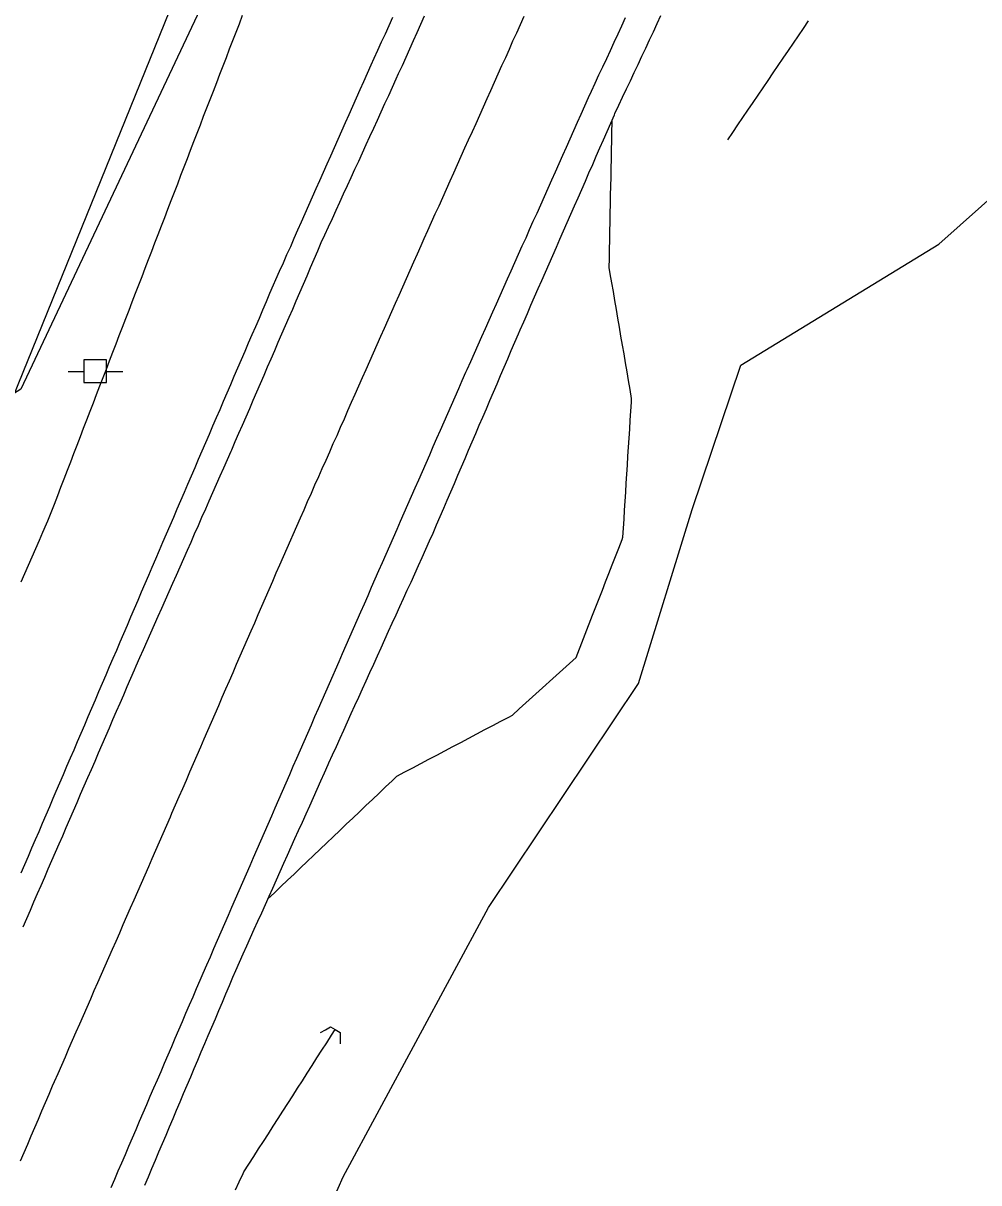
# Model space of a CAD drawing. Extents: x 1901471 to 1963503, y 756461 to 799997.
# Drawn here: x 1940602.1 to 1940707.9, y 779182.7 to 779311.1 of the extents above; entities that cross this region are included whole.
import ezdxf

# ---------------------------------------------------------------- set-up
doc = ezdxf.new("R2010")
doc.units = 0
for name, color, linetype in [('Default', 7, 'Continuous'), ('RD_EX_Bridge', 7, 'Continuous'), ('RD_EX_Fence_Other', 7, 'Continuous'), ('RD_EX_H2O', 7, 'Continuous'), ('RD_EX_Road', 7, 'Continuous'), ('RD_EX_UT', 7, 'Continuous'), ('RD_EX_VEG', 7, 'Continuous')]:
    doc.layers.add(name, color=color, linetype=linetype)

# ---------------------------------------------------------------- blocks, each defined once
blk = doc.blocks.new('CB')
at = {"layer": 'Default'}
blk.add_lwpolyline([(0.11, -0.127), (0.055, -0.095), (0, -0.063), (0, 0), (0, 0.063), (0.055, 0.095), (0.11, 0.127)], dxfattribs=at)
blk = doc.blocks.new('PP')
at = {"layer": 'RD_EX_UT'}
for p, q in [((2.49, 2.51), (-2.51, 2.51)), ((-2.51, 2.51), (-2.51, -2.49)), ((2.49, -2.49), (2.49, 2.51)), ((-5.94, -0.05), (-2.47, -0.05)), ((-2.51, -2.49), (2.49, -2.49)), ((2.42, -0.05), (6.06, -0.05))]:
    blk.add_line(p, q, dxfattribs=at)

msp = doc.modelspace()

# ---------------------------------------------------------------- linework, layer by layer
at = {"layer": 'RD_EX_Fence_Other'}
msp.add_lwpolyline([(1940437.46, 778668.12), (1940437.71, 778694.17), (1940437.84, 778735.58), (1940438.5, 778777.85), (1940441.32, 778824.23), (1940446.15, 778859.37), (1940453.63, 778891.26), (1940466.28, 778932.77), (1940481.61, 778976.64), (1940498.08, 779019.93), (1940522.67, 779079.86), (1940543.26, 779130.87), (1940558.36, 779165.03), (1940588, 779237.71), (1940621.08, 779319.22)], dxfattribs=at)
at = {"layer": 'RD_EX_H2O'}
for points in [[(1940626.39, 779311.98), (1940626.03, 779311.04), (1940625.67, 779310.11), (1940625.31, 779309.18), (1940624.95, 779308.25), (1940624.59, 779307.31), (1940624.24, 779306.38), (1940623.88, 779305.45), (1940623.52, 779304.51), (1940623.16, 779303.58), (1940622.8, 779302.65), (1940622.44, 779301.71), (1940622.08, 779300.78), (1940621.72, 779299.85), (1940621.36, 779298.91), (1940621, 779297.98), (1940620.64, 779297.05), (1940620.28, 779296.11), (1940619.93, 779295.18), (1940619.57, 779294.25), (1940619.21, 779293.31), (1940619.21, 779293.31), (1940618.85, 779292.38), (1940618.49, 779291.45), (1940618.13, 779290.51), (1940617.77, 779289.58), (1940617.41, 779288.65), (1940617.05, 779287.71), (1940616.69, 779286.78), (1940616.33, 779285.85), (1940615.97, 779284.92), (1940615.62, 779283.98), (1940615.26, 779283.05), (1940614.9, 779282.12), (1940614.54, 779281.18), (1940614.18, 779280.25), (1940613.82, 779279.32), (1940613.46, 779278.38), (1940613.1, 779277.45), (1940612.74, 779276.52), (1940612.38, 779275.58), (1940612.02, 779274.65), (1940611.66, 779273.72), (1940611.31, 779272.78), (1940610.95, 779271.85), (1940610.59, 779270.92), (1940610.23, 779269.98), (1940609.87, 779269.05), (1940609.51, 779268.12), (1940609.15, 779267.18), (1940608.79, 779266.25), (1940608.43, 779265.32), (1940608.07, 779264.38), (1940607.71, 779263.45), (1940607.36, 779262.52), (1940607, 779261.59), (1940606.64, 779260.65), (1940606.28, 779259.72), (1940605.92, 779258.79), (1940605.56, 779257.85), (1940605.2, 779256.92), (1940604.84, 779255.99), (1940604.7, 779255.66), (1940604.29, 779254.74), (1940603.89, 779253.83), (1940603.49, 779252.91), (1940603.09, 779252), (1940602.68, 779251.08), (1940602.28, 779250.17), (1940601.88, 779249.25)], [(1940680.13, 779298.21), (1940680.69, 779299.03), (1940681.25, 779299.86), (1940681.81, 779300.68), (1940682.37, 779301.5), (1940682.93, 779302.33), (1940683.49, 779303.15), (1940684.05, 779303.98), (1940684.61, 779304.8), (1940685.17, 779305.62), (1940685.72, 779306.45), (1940686.28, 779307.27), (1940686.84, 779308.09), (1940687.4, 779308.92), (1940687.96, 779309.74), (1940688.52, 779310.56), (1940689.08, 779311.39)], [(1940625.63, 779181.93), (1940626.06, 779182.83), (1940626.48, 779183.74), (1940626.58, 779183.95), (1940627.12, 779184.79), (1940627.66, 779185.63), (1940628.2, 779186.47), (1940628.74, 779187.31), (1940629.28, 779188.15), (1940629.81, 779188.99), (1940630.35, 779189.83), (1940630.89, 779190.67), (1940631.43, 779191.51), (1940631.97, 779192.35), (1940632.51, 779193.19), (1940633.05, 779194.03), (1940633.59, 779194.87), (1940634.12, 779195.71), (1940634.66, 779196.55), (1940635.2, 779197.39), (1940635.74, 779198.23), (1940636.28, 779199.07), (1940636.68, 779199.68)]]:
    msp.add_lwpolyline(points, dxfattribs=at)
at = {"layer": 'RD_EX_Road'}
for points in [[(1940601.85, 779185.17), (1940602.24, 779186.09), (1940602.64, 779187.01), (1940603.03, 779187.93), (1940603.43, 779188.85), (1940603.82, 779189.76), (1940604.21, 779190.68), (1940604.61, 779191.6), (1940605, 779192.52), (1940605.4, 779193.44), (1940605.61, 779193.92), (1940606.01, 779194.83), (1940606.41, 779195.75), (1940606.81, 779196.67), (1940607.21, 779197.58), (1940607.21, 779197.58), (1940607.61, 779198.5), (1940608.01, 779199.42), (1940608.41, 779200.33), (1940608.81, 779201.25), (1940609.21, 779202.16), (1940609.61, 779203.08), (1940610.01, 779204), (1940610.42, 779204.91), (1940610.82, 779205.83), (1940611.22, 779206.74), (1940611.62, 779207.66), (1940612.02, 779208.58), (1940612.42, 779209.49), (1940612.82, 779210.41), (1940613.22, 779211.33), (1940613.62, 779212.24), (1940614.02, 779213.16), (1940614.42, 779214.07), (1940614.82, 779214.99), (1940615.22, 779215.91), (1940615.63, 779216.82), (1940616.03, 779217.74), (1940616.43, 779218.65), (1940616.83, 779219.57), (1940617.23, 779220.49), (1940617.63, 779221.4), (1940618.03, 779222.32), (1940618.43, 779223.24), (1940618.61, 779223.65), (1940619.01, 779224.56), (1940619.4, 779225.48), (1940619.8, 779226.4), (1940620.2, 779227.31), (1940620.6, 779228.23), (1940620.6, 779228.23), (1940621, 779229.15), (1940621.4, 779230.07), (1940621.79, 779230.98), (1940622.19, 779231.9), (1940622.59, 779232.82), (1940622.99, 779233.74), (1940623.39, 779234.65), (1940623.78, 779235.57), (1940624.18, 779236.49), (1940624.58, 779237.41), (1940624.98, 779238.32), (1940625.38, 779239.24), (1940625.77, 779240.16), (1940626.17, 779241.07), (1940626.57, 779241.99), (1940626.97, 779242.91), (1940627.37, 779243.83), (1940627.77, 779244.74), (1940628.16, 779245.66), (1940628.56, 779246.58), (1940628.96, 779247.5), (1940629.36, 779248.41), (1940629.76, 779249.33), (1940630.15, 779250.25), (1940630.55, 779251.17), (1940630.95, 779252.08), (1940631.35, 779253), (1940631.75, 779253.92), (1940632.01, 779254.52), (1940632.42, 779255.43), (1940632.82, 779256.35), (1940633.23, 779257.26), (1940633.63, 779258.18), (1940634.04, 779259.09), (1940634.44, 779260.01), (1940634.85, 779260.92), (1940635.25, 779261.83), (1940635.66, 779262.75), (1940636.07, 779263.66), (1940636.47, 779264.58), (1940636.88, 779265.49), (1940637.28, 779266.4), (1940637.69, 779267.32), (1940638.09, 779268.23), (1940638.5, 779269.15), (1940638.9, 779270.06), (1940639.31, 779270.98), (1940639.71, 779271.89), (1940640.12, 779272.8), (1940640.52, 779273.72), (1940640.93, 779274.63), (1940641.33, 779275.55), (1940641.74, 779276.46), (1940642.14, 779277.37), (1940642.55, 779278.29), (1940642.95, 779279.2), (1940643.36, 779280.12), (1940643.76, 779281.03), (1940644.17, 779281.95), (1940644.57, 779282.86), (1940644.98, 779283.77), (1940645.38, 779284.69), (1940645.79, 779285.6), (1940646.19, 779286.52), (1940646.19, 779286.52), (1940646.53, 779287.27), (1940646.94, 779288.18), (1940647.35, 779289.1), (1940647.76, 779290.01), (1940648.17, 779290.92), (1940648.58, 779291.83), (1940648.99, 779292.75), (1940649.4, 779293.66), (1940649.81, 779294.57), (1940650.22, 779295.48), (1940650.63, 779296.39), (1940651.04, 779297.31), (1940651.45, 779298.22), (1940651.86, 779299.13), (1940652.27, 779300.04), (1940652.68, 779300.96), (1940653.09, 779301.87), (1940653.5, 779302.78), (1940653.91, 779303.69), (1940654.32, 779304.6), (1940654.73, 779305.52), (1940655.14, 779306.43), (1940655.55, 779307.34), (1940655.96, 779308.25), (1940656.36, 779309.17), (1940656.77, 779310.08), (1940657.18, 779310.99), (1940657.59, 779311.9)], [(1940601.93, 779217.04), (1940602.33, 779217.96), (1940602.72, 779218.88), (1940603.11, 779219.8), (1940603.51, 779220.72), (1940603.9, 779221.64), (1940604.29, 779222.56), (1940604.69, 779223.48), (1940605.08, 779224.4), (1940605.47, 779225.32), (1940605.8, 779226.09), (1940606.2, 779227.01), (1940606.59, 779227.93), (1940606.98, 779228.85), (1940607.38, 779229.77), (1940607.77, 779230.68), (1940608.16, 779231.6), (1940608.56, 779232.52), (1940608.95, 779233.44), (1940609.34, 779234.36), (1940609.74, 779235.28), (1940610.13, 779236.2), (1940610.52, 779237.12), (1940610.52, 779237.12), (1940610.92, 779238.04), (1940611.31, 779238.96), (1940611.7, 779239.88), (1940612.1, 779240.8), (1940612.49, 779241.72), (1940612.88, 779242.64), (1940613.28, 779243.56), (1940613.67, 779244.47), (1940614.06, 779245.39), (1940614.46, 779246.31), (1940614.85, 779247.23), (1940615.24, 779248.15), (1940615.64, 779249.07), (1940616.03, 779249.99), (1940616.43, 779250.91), (1940616.82, 779251.83), (1940617.22, 779252.76), (1940617.61, 779253.67), (1940618.01, 779254.59), (1940618.4, 779255.51), (1940618.8, 779256.43), (1940619.19, 779257.35), (1940619.59, 779258.27), (1940619.98, 779259.19), (1940620.38, 779260.1), (1940620.77, 779261.02), (1940621.17, 779261.94), (1940621.56, 779262.86), (1940621.96, 779263.78), (1940622.35, 779264.7), (1940622.75, 779265.62), (1940623.14, 779266.53), (1940623.54, 779267.45), (1940623.93, 779268.37), (1940624.33, 779269.29), (1940624.72, 779270.21), (1940625.12, 779271.13), (1940625.51, 779272.05), (1940625.91, 779272.97), (1940626.3, 779273.88), (1940626.7, 779274.8), (1940627.09, 779275.72), (1940627.49, 779276.64), (1940627.88, 779277.56), (1940628.28, 779278.48), (1940628.67, 779279.4), (1940629.07, 779280.31), (1940629.46, 779281.23), (1940629.86, 779282.15), (1940630.12, 779282.75), (1940630.53, 779283.67), (1940630.94, 779284.58), (1940631.34, 779285.5), (1940631.75, 779286.41), (1940632.15, 779287.32), (1940632.56, 779288.24), (1940632.96, 779289.15), (1940633.37, 779290.07), (1940633.77, 779290.98), (1940634.18, 779291.89), (1940634.58, 779292.81), (1940634.99, 779293.72), (1940635.39, 779294.64), (1940635.8, 779295.55), (1940635.8, 779295.55), (1940636.21, 779296.46), (1940636.61, 779297.38), (1940637.02, 779298.29), (1940637.42, 779299.21), (1940637.83, 779300.12), (1940638.23, 779301.03), (1940638.64, 779301.95), (1940639.04, 779302.86), (1940639.45, 779303.78), (1940639.85, 779304.69), (1940640.26, 779305.6), (1940640.66, 779306.52), (1940640.99, 779307.24), (1940641.41, 779308.15), (1940641.82, 779309.06), (1940642.24, 779309.96), (1940642.66, 779310.87), (1940643.07, 779311.78)], [(1940602.14, 779211.07), (1940602.53, 779211.99), (1940602.93, 779212.91), (1940603.33, 779213.82), (1940603.73, 779214.74), (1940604.12, 779215.66), (1940604.52, 779216.58), (1940604.92, 779217.49), (1940605.32, 779218.41), (1940605.71, 779219.33), (1940606.11, 779220.25), (1940606.51, 779221.16), (1940606.91, 779222.08), (1940607.3, 779223), (1940607.7, 779223.92), (1940608.1, 779224.83), (1940608.5, 779225.75), (1940608.89, 779226.67), (1940609.29, 779227.59), (1940609.69, 779228.5), (1940610.09, 779229.42), (1940610.48, 779230.34), (1940610.88, 779231.26), (1940611.28, 779232.17), (1940611.68, 779233.09), (1940612.07, 779234.01), (1940612.47, 779234.93), (1940612.87, 779235.84), (1940613.27, 779236.76), (1940613.66, 779237.68), (1940614.06, 779238.6), (1940614.46, 779239.51), (1940614.66, 779239.96), (1940615.06, 779240.88), (1940615.47, 779241.79), (1940615.87, 779242.7), (1940616.27, 779243.62), (1940616.68, 779244.53), (1940617.08, 779245.45), (1940617.49, 779246.36), (1940617.89, 779247.28), (1940618.29, 779248.19), (1940618.7, 779249.11), (1940619.1, 779250.02), (1940619.51, 779250.94), (1940619.91, 779251.85), (1940620.32, 779252.77), (1940620.72, 779253.68), (1940621.12, 779254.6), (1940621.53, 779255.51), (1940621.93, 779256.42), (1940622.34, 779257.34), (1940622.74, 779258.25), (1940623.14, 779259.17), (1940623.55, 779260.08), (1940623.95, 779261), (1940624.36, 779261.91), (1940624.76, 779262.83), (1940625.17, 779263.74), (1940625.22, 779263.88), (1940625.62, 779264.8), (1940626.02, 779265.72), (1940626.42, 779266.63), (1940626.81, 779267.55), (1940627.21, 779268.47), (1940627.61, 779269.39), (1940628, 779270.31), (1940628.4, 779271.22), (1940628.8, 779272.14), (1940629.19, 779273.06), (1940629.59, 779273.98), (1940629.99, 779274.89), (1940630.38, 779275.81), (1940630.78, 779276.73), (1940631.18, 779277.65), (1940631.57, 779278.57), (1940631.97, 779279.48), (1940632.37, 779280.4), (1940632.76, 779281.32), (1940633.16, 779282.24), (1940633.56, 779283.16), (1940633.95, 779284.07), (1940634.35, 779284.99), (1940634.75, 779285.91), (1940635.14, 779286.83), (1940635.54, 779287.68), (1940635.95, 779288.59), (1940636.37, 779289.5), (1940636.78, 779290.41), (1940637.2, 779291.32), (1940637.61, 779292.23), (1940638.03, 779293.14), (1940638.45, 779294.05), (1940638.86, 779294.96), (1940639.28, 779295.87), (1940639.69, 779296.78), (1940640.11, 779297.69), (1940640.53, 779298.6), (1940640.94, 779299.51), (1940641.36, 779300.41), (1940641.77, 779301.32), (1940642.19, 779302.23), (1940642.6, 779303.14), (1940643.02, 779304.05), (1940643.44, 779304.96), (1940643.7, 779305.55), (1940644.11, 779306.46), (1940644.52, 779307.37), (1940644.93, 779308.28), (1940645.34, 779309.2), (1940645.75, 779310.11), (1940646.16, 779311.02), (1940646.57, 779311.93)], [(1940611.88, 779182.19), (1940612.27, 779183.11), (1940612.67, 779184.03), (1940613.06, 779184.95), (1940613.46, 779185.87), (1940613.85, 779186.79), (1940614.24, 779187.71), (1940614.64, 779188.63), (1940615.03, 779189.54), (1940615.43, 779190.46), (1940615.82, 779191.38), (1940616.21, 779192.3), (1940616.61, 779193.22), (1940617, 779194.14), (1940617.4, 779195.06), (1940617.79, 779195.98), (1940618.19, 779196.9), (1940618.58, 779197.81), (1940618.97, 779198.73), (1940619.37, 779199.65), (1940619.76, 779200.57), (1940620.16, 779201.49), (1940620.55, 779202.41), (1940620.94, 779203.33), (1940621.34, 779204.25), (1940621.73, 779205.17), (1940622.06, 779205.92), (1940622.46, 779206.84), (1940622.86, 779207.76), (1940623.25, 779208.67), (1940623.65, 779209.59), (1940624.05, 779210.51), (1940624.45, 779211.42), (1940624.85, 779212.34), (1940625.25, 779213.26), (1940625.65, 779214.17), (1940626.05, 779215.09), (1940626.45, 779216.01), (1940626.85, 779216.92), (1940627.25, 779217.84), (1940627.65, 779218.76), (1940628.05, 779219.67), (1940628.45, 779220.59), (1940628.85, 779221.51), (1940629.25, 779222.42), (1940629.65, 779223.34), (1940630.05, 779224.26), (1940630.45, 779225.17), (1940630.85, 779226.09), (1940631.24, 779227.01), (1940631.64, 779227.92), (1940632.04, 779228.84), (1940632.44, 779229.76), (1940632.84, 779230.67), (1940633.24, 779231.59), (1940633.64, 779232.5), (1940634.04, 779233.42), (1940634.44, 779234.34), (1940634.84, 779235.25), (1940635.24, 779236.17), (1940635.64, 779237.09), (1940636.04, 779238), (1940636.44, 779238.92), (1940636.7, 779239.52), (1940637.1, 779240.43), (1940637.5, 779241.35), (1940637.9, 779242.26), (1940638.3, 779243.18), (1940638.71, 779244.1), (1940639.11, 779245.01), (1940639.51, 779245.93), (1940639.91, 779246.84), (1940640.31, 779247.76), (1940640.71, 779248.68), (1940641.11, 779249.59), (1940641.52, 779250.51), (1940641.92, 779251.42), (1940642.32, 779252.34), (1940642.72, 779253.25), (1940643.12, 779254.17), (1940643.52, 779255.09), (1940643.92, 779256), (1940644.33, 779256.92), (1940644.73, 779257.83), (1940645.13, 779258.75), (1940645.53, 779259.67), (1940645.93, 779260.58), (1940646.33, 779261.5), (1940646.73, 779262.41), (1940647.14, 779263.33), (1940647.54, 779264.24), (1940647.94, 779265.16), (1940648.34, 779266.08), (1940648.74, 779266.99), (1940649.14, 779267.91), (1940649.54, 779268.82), (1940649.95, 779269.74), (1940650.35, 779270.66), (1940650.75, 779271.57), (1940651.15, 779272.49), (1940651.27, 779272.77), (1940651.68, 779273.68), (1940652.09, 779274.59), (1940652.49, 779275.51), (1940652.9, 779276.42), (1940653.31, 779277.33), (1940653.72, 779278.24), (1940654.13, 779279.16), (1940654.53, 779280.07), (1940654.94, 779280.98), (1940655.35, 779281.9), (1940655.76, 779282.81), (1940656.16, 779283.72), (1940656.57, 779284.64), (1940656.98, 779285.55), (1940657.39, 779286.46), (1940657.8, 779287.38), (1940658.2, 779288.29), (1940658.61, 779289.2), (1940659.02, 779290.11), (1940659.43, 779291.03), (1940659.84, 779291.94), (1940660.24, 779292.85), (1940660.65, 779293.77), (1940661.06, 779294.68), (1940661.47, 779295.59), (1940661.87, 779296.51), (1940662.28, 779297.42), (1940662.69, 779298.33), (1940663.1, 779299.25), (1940663.51, 779300.16), (1940663.91, 779301.07), (1940664.32, 779301.98), (1940664.73, 779302.9), (1940665.04, 779303.59), (1940665.46, 779304.5), (1940665.88, 779305.4), (1940666.3, 779306.31), (1940666.73, 779307.22), (1940667.15, 779308.12), (1940667.57, 779309.03), (1940667.99, 779309.94), (1940668.41, 779310.84), (1940668.83, 779311.75)], [(1940615.62, 779182.47), (1940616.01, 779183.39), (1940616.39, 779184.31), (1940616.78, 779185.24), (1940617.17, 779186.16), (1940617.56, 779187.08), (1940617.95, 779188), (1940618.34, 779188.92), (1940618.73, 779189.84), (1940619.12, 779190.76), (1940619.51, 779191.68), (1940619.9, 779192.6), (1940620.29, 779193.52), (1940620.68, 779194.44), (1940621.07, 779195.37), (1940621.46, 779196.29), (1940621.85, 779197.21), (1940622.24, 779198.13), (1940622.63, 779199.05), (1940623.02, 779199.97), (1940623.41, 779200.89), (1940623.8, 779201.81), (1940624.19, 779202.73), (1940624.58, 779203.65), (1940624.97, 779204.57), (1940625.36, 779205.5), (1940625.67, 779206.24), (1940626.08, 779207.15), (1940626.49, 779208.06), (1940626.9, 779208.97), (1940627.31, 779209.89), (1940627.72, 779210.8), (1940628.13, 779211.71), (1940628.54, 779212.62), (1940628.95, 779213.54), (1940629.35, 779214.45), (1940629.76, 779215.36), (1940630.17, 779216.27), (1940630.58, 779217.18), (1940630.99, 779218.1), (1940631.4, 779219.01), (1940631.81, 779219.92), (1940632.22, 779220.83), (1940632.63, 779221.75), (1940633.04, 779222.66), (1940633.45, 779223.57), (1940633.86, 779224.48), (1940634.27, 779225.4), (1940634.68, 779226.31), (1940635.09, 779227.22), (1940635.5, 779228.13), (1940635.9, 779229.05), (1940635.98, 779229.22), (1940636.39, 779230.13), (1940636.81, 779231.04), (1940637.22, 779231.95), (1940637.63, 779232.86), (1940638.05, 779233.77), (1940638.46, 779234.68), (1940638.87, 779235.59), (1940639.29, 779236.5), (1940639.7, 779237.41), (1940640.11, 779238.32), (1940640.52, 779239.23), (1940640.94, 779240.14), (1940641.35, 779241.06), (1940641.76, 779241.97), (1940642.18, 779242.88), (1940642.59, 779243.79), (1940643, 779244.7), (1940643.41, 779245.61), (1940643.83, 779246.52), (1940644.24, 779247.43), (1940644.65, 779248.34), (1940645.07, 779249.25), (1940645.48, 779250.16), (1940645.89, 779251.07), (1940646.31, 779251.98), (1940646.72, 779252.89), (1940647.13, 779253.8), (1940647.52, 779254.65), (1940647.91, 779255.57), (1940648.3, 779256.49), (1940648.7, 779257.41), (1940649.09, 779258.33), (1940649.48, 779259.25), (1940649.88, 779260.17), (1940650.27, 779261.09), (1940650.66, 779262.01), (1940651.06, 779262.93), (1940651.45, 779263.85), (1940651.84, 779264.77), (1940652.24, 779265.68), (1940652.63, 779266.6), (1940653.03, 779267.52), (1940653.42, 779268.44), (1940653.81, 779269.36), (1940654.21, 779270.28), (1940654.6, 779271.2), (1940654.99, 779272.12), (1940655.39, 779273.04), (1940655.78, 779273.96), (1940656.17, 779274.88), (1940656.57, 779275.8), (1940656.96, 779276.72), (1940657.15, 779277.16), (1940657.55, 779278.07), (1940657.95, 779278.99), (1940658.35, 779279.91), (1940658.75, 779280.82), (1940659.16, 779281.74), (1940659.56, 779282.65), (1940659.96, 779283.57), (1940660.36, 779284.48), (1940660.76, 779285.4), (1940661.16, 779286.32), (1940661.56, 779287.23), (1940661.96, 779288.15), (1940662.37, 779289.06), (1940662.77, 779289.98), (1940663.17, 779290.9), (1940663.57, 779291.81), (1940663.97, 779292.73), (1940664.37, 779293.64), (1940664.77, 779294.56), (1940665.18, 779295.48), (1940665.58, 779296.39), (1940665.98, 779297.31), (1940666.38, 779298.22), (1940666.78, 779299.14), (1940667.18, 779300.06), (1940667.58, 779300.97), (1940667.65, 779301.13), (1940668.08, 779302.04), (1940668.5, 779302.94), (1940668.93, 779303.85), (1940669.35, 779304.75), (1940669.77, 779305.66), (1940670.2, 779306.57), (1940670.62, 779307.47), (1940671.05, 779308.38), (1940671.47, 779309.28), (1940671.9, 779310.19), (1940672.32, 779311.09), (1940672.74, 779312)], [(1940629.22, 779214.15), (1940629.95, 779214.84), (1940630.67, 779215.53), (1940631.39, 779216.22), (1940632.12, 779216.91), (1940632.84, 779217.6), (1940633.57, 779218.29), (1940634.29, 779218.98), (1940635.01, 779219.66), (1940635.74, 779220.35), (1940636.46, 779221.04), (1940637.19, 779221.73), (1940637.91, 779222.42), (1940638.64, 779223.11), (1940639.36, 779223.8), (1940640.08, 779224.49), (1940640.81, 779225.18), (1940641.53, 779225.87), (1940642.26, 779226.55), (1940642.98, 779227.24), (1940643.51, 779227.75), (1940644.4, 779228.22), (1940645.28, 779228.69), (1940646.16, 779229.15), (1940647.05, 779229.62), (1940647.93, 779230.09), (1940648.82, 779230.56), (1940649.7, 779231.03), (1940650.58, 779231.49), (1940651.47, 779231.96), (1940652.35, 779232.43), (1940653.23, 779232.9), (1940654.12, 779233.36), (1940655, 779233.83), (1940655.89, 779234.3), (1940656.29, 779234.51), (1940657.03, 779235.19), (1940663.35, 779240.9), (1940665.16, 779245.56), (1940665.53, 779246.49), (1940665.89, 779247.42), (1940666.25, 779248.35), (1940666.61, 779249.28), (1940666.98, 779250.21), (1940667.34, 779251.15), (1940667.7, 779252.08), (1940668.07, 779253.01), (1940668.43, 779253.94), (1940668.53, 779254.21), (1940668.59, 779255.2), (1940668.66, 779256.2), (1940668.72, 779257.2), (1940668.78, 779258.2), (1940668.84, 779259.2), (1940668.9, 779260.19), (1940668.97, 779261.19), (1940669.03, 779262.19), (1940669.09, 779263.19), (1940669.15, 779264.19), (1940669.22, 779265.18), (1940669.28, 779266.18), (1940669.34, 779267.18), (1940669.4, 779268.18), (1940669.47, 779269.18), (1940669.49, 779269.58), (1940669.49, 779269.58), (1940669.32, 779270.57), (1940669.15, 779271.55), (1940668.99, 779272.54), (1940668.82, 779273.52), (1940668.65, 779274.51), (1940668.48, 779275.49), (1940668.31, 779276.48), (1940668.14, 779277.47), (1940667.98, 779278.45), (1940667.81, 779279.44), (1940667.64, 779280.42), (1940667.47, 779281.41), (1940667.3, 779282.39), (1940667.13, 779283.38), (1940667.01, 779284.09), (1940667.03, 779285.09), (1940667.05, 779286.09), (1940667.07, 779287.09), (1940667.09, 779288.09), (1940667.11, 779289.09), (1940667.13, 779290.09), (1940667.15, 779291.09), (1940667.17, 779292.09), (1940667.19, 779293.09), (1940667.21, 779294.09), (1940667.23, 779295.09), (1940667.25, 779296.09), (1940667.27, 779297.09), (1940667.29, 779298.09), (1940667.31, 779299.09), (1940667.33, 779300.09), (1940667.34, 779300.41)]]:
    msp.add_lwpolyline(points, dxfattribs=at)
at = {"layer": 'RD_EX_VEG'}
for points in [[(1940622.02, 779313.3), (1940601.86, 779270.61), (1940596.38, 779267.14), (1940594.07, 779268.04), (1940592.67, 779269.29), (1940586.75, 779275.22), (1940587.44, 779284.59), (1940596.86, 779312.32)], [(1940516.47, 778844.76), (1940521.33, 778870.16), (1940530.17, 778906.77), (1940533.09, 778929.02), (1940543.93, 778946.9), (1940545.41, 778969.69), (1940546.28, 778984.18), (1940553.91, 778998.35), (1940565.63, 779021.29), (1940568.26, 779037.65), (1940573.23, 779048.34), (1940584.93, 779065.74), (1940597.99, 779098.5), (1940610.52, 779127.12), (1940620.94, 779145.73), (1940637.55, 779183.37), (1940653.65, 779213.21), (1940670.26, 779238.02), (1940676.19, 779257.27), (1940681.57, 779273.28), (1940703.51, 779286.65), (1940724.77, 779305.6)]]:
    msp.add_lwpolyline(points, dxfattribs=at)

# ---------------------------------------------------------------- block references
at = {"layer": 'Default', "xscale": 0.5039370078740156, "yscale": 0.5039370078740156}
msp.add_blockref('PP', (1940610.12, 779272.6), dxfattribs=at)
at = {"layer": 'RD_EX_Bridge', "xscale": 9.84251968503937, "yscale": 9.84251968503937, "rotation": -119.95147500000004}
msp.add_blockref('CB', (1940636.68, 779199.68), dxfattribs=at)

doc.saveas('drawing.dxf')
